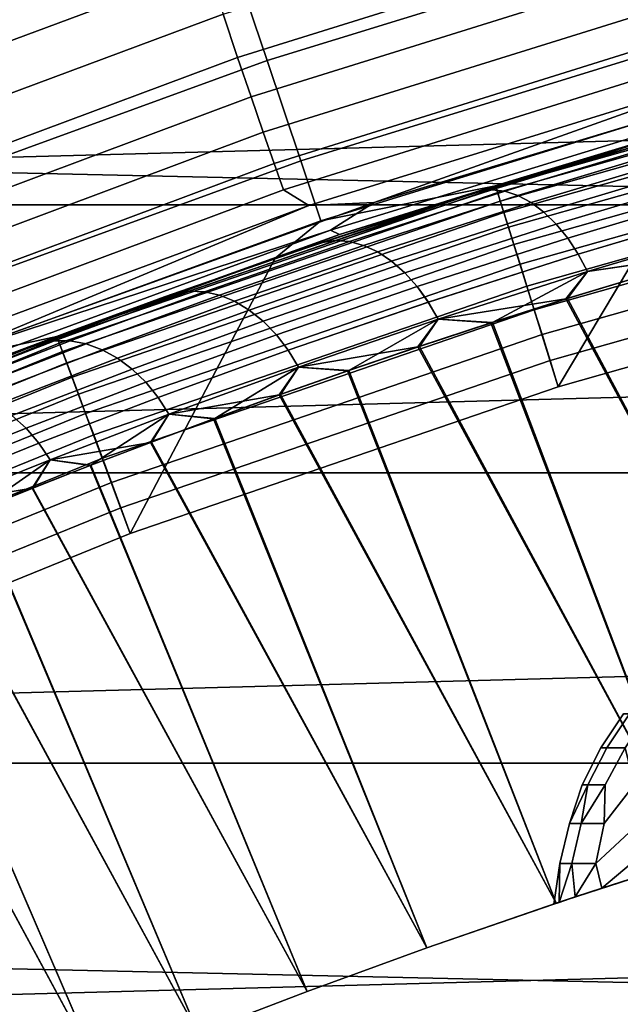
# Model space of a CAD drawing. Header units: metres. Extents: x -28 to 70, y -218 to 28.
# Tile 349 of 463: x -4.261 to -3.404, y 10.286 to 11.69. Entities that reach past the tile are written whole.
import ezdxf

# ---------------------------------------------------------------- set-up
doc = ezdxf.new("R2010")
doc.units = ezdxf.units.M
doc.layers.add('solid_10_261_432_XXX', color=7, linetype='CONTINUOUS')

msp = doc.modelspace()

# ---------------------------------------------------------------- linework, layer by layer
at = {"layer": 'solid_10_261_432_XXX'}
for points in [[(-24.216385, 13.031374, -5), (24.776649, 11.93179, -5), (25.28702, 10.80817, -5), (-24.776649, 11.93179, -5)], [(-4.061233, 12.087646, 173.429489), (-4.658704, 11.870184, 173.429489), (-4.55984, 11.618282, 174.932922), (-3.975048, 11.831129, 174.932922)], [(-3.380373, 12.014562, 174.932922), (-3.975048, 11.831129, 174.932922), (-3.907926, 11.63135, 176.445908), (-3.323293, 11.811685, 176.445908)], [(-4.714167, 11.749793, 225.428558), (-4.067554, 11.988722, 225.431503), (-4.041706, 11.910434, 225.395538), (-4.683968, 11.672447, 225.391693)], [(-24.776649, 11.93179, -5), (25.28702, 10.80817, -5), (25.74646, 9.662806, -5), (-25.28702, 10.80817, -5)], [(-4.683968, 11.672447, 225.391693), (-4.041706, 11.910434, 225.395538), (-4.016829, 11.835458, 225.352539), (-4.654927, 11.598441, 225.347717)], [(-3.970735, 11.697705, 225.246719), (-3.327991, 11.897946, 225.252609), (-3.310569, 11.835381, 225.191513), (-3.949871, 11.635979, 225.184708)], [(-4.654927, 11.598441, 225.347717), (-4.016829, 11.835458, 225.352539), (-3.993111, 11.764368, 225.302795), (-4.627267, 11.528338, 225.296997)], [(-3.975048, 11.831129, 174.932922), (-4.55984, 11.618282, 174.932922), (-4.482842, 11.422096, 176.445908), (-3.907926, 11.63135, 176.445908)], [(-3.949871, 11.635979, 225.184708), (-3.310569, 11.835381, 225.191513), (-3.294523, 11.778222, 225.124985), (-3.930677, 11.579658, 225.117264)], [(-3.323293, 11.811685, 176.445908), (-3.907926, 11.63135, 176.445908), (-3.859972, 11.488622, 177.966064), (-3.282513, 11.666744, 177.966064)], [(6.18416, 11.77481, 235.5), (-6.184069, 11.774858, 235.5), (-6.807526, 11.425742, 235.5)], [(6.807615, 11.42569, 235.5), (6.18416, 11.77481, 235.5), (-6.807526, 11.425742, 235.5)], [(-3.930677, 11.579658, 225.117264), (-3.294523, 11.778222, 225.124985), (-3.279975, 11.726905, 225.053528), (-3.913302, 11.529173, 225.044876)], [(-4.627267, 11.528338, 225.296997), (-3.993111, 11.764368, 225.302795), (-3.970735, 11.697705, 225.246719), (-4.601199, 11.462674, 225.239883)], [(-3.913302, 11.529173, 225.044876), (-3.279975, 11.726905, 225.053528), (-3.267036, 11.681821, 224.977707), (-3.897876, 11.48491, 224.968109)], [(-4.601199, 11.462674, 225.239883), (-3.970735, 11.697705, 225.246719), (-3.949871, 11.635979, 225.184708), (-4.576921, 11.401949, 225.176819)], [(-3.897876, 11.48491, 224.968109), (-3.267036, 11.681821, 224.977707), (-3.255806, 11.643314, 224.898071), (-3.884517, 11.447205, 224.887558)], [(-3.282513, 11.666744, 177.966064), (-3.859972, 11.488622, 177.966064), (-3.831262, 11.403172, 179.490997), (-3.258098, 11.579969, 179.490997)], [(-3.884517, 11.447205, 224.887558), (-3.255806, 11.643314, 224.898071), (-3.225171, 11.617629, 224.815582), (-3.848332, 11.42486, 224.804306)], [(-4.576921, 11.401949, 225.176819), (-3.949871, 11.635979, 225.184708), (-3.930677, 11.579658, 225.117264), (-4.554617, 11.346626, 225.108307)], [(-3.907926, 11.63135, 176.445908), (-4.482842, 11.422096, 176.445908), (-4.427834, 11.281937, 177.966064), (-3.859972, 11.488622, 177.966064)], [(-3.582178, 11.45286, 193.699997), (-2.945826, 11.632803, 193.699997), (-3.265242, 11.547216, 181), (-3.582178, 11.45286, 181)], [(-3.581427, 11.450459, 193.73877), (-2.945208, 11.630364, 193.73877), (-2.945826, 11.632803, 193.699997), (-3.582178, 11.45286, 193.699997)], [(-2.945208, 11.630364, 193.73877), (-3.581427, 11.450459, 193.73877), (-3.579154, 11.443191, 193.777298), (-2.943339, 11.622982, 193.777298)], [(-3.265219, 11.547218, 194), (-2.945785, 11.632813, 194), (-2.87256, 11.341886, 194), (-3.493091, 11.16639, 194)], [(-3.848332, 11.42486, 224.804306), (-3.225171, 11.617629, 224.815582), (-3.755085, 11.429289, 224.719849)], [(-3.146144, 11.612815, 224.731476), (-3.199028, 11.579452, 224.643188), (-3.817538, 11.389679, 224.630295), (-3.755085, 11.429289, 224.719849)], [(-3.225171, 11.617629, 224.815582), (-3.146144, 11.612815, 224.731476), (-3.755085, 11.429289, 224.719849)], [(-2.943339, 11.622982, 193.777298), (-3.579154, 11.443191, 193.777298), (-3.575397, 11.43118, 193.814514), (-2.940249, 11.610783, 193.814514)], [(-2.940249, 11.610783, 193.814514), (-3.575397, 11.43118, 193.814514), (-3.570221, 11.414631, 193.849762), (-2.935993, 11.593974, 193.849762)], [(-2.935993, 11.593974, 193.849762), (-3.570221, 11.414631, 193.849762), (-3.563715, 11.393829, 193.882446), (-2.930642, 11.572845, 193.882446)], [(-4.554617, 11.346626, 225.108307), (-3.930677, 11.579658, 225.117264), (-3.913302, 11.529173, 225.044876), (-4.53446, 11.297127, 225.034836)], [(-3.258098, 11.579969, 179.490997), (-3.831262, 11.403172, 179.490997), (-3.582178, 11.45286, 181), (-3.265242, 11.547216, 181)], [(-3.817538, 11.389679, 224.630295), (-3.199028, 11.579452, 224.643188), (-3.187993, 11.571666, 224.55484), (-3.804618, 11.383428, 224.541183)], [(-3.804618, 11.383428, 224.541183), (-3.187993, 11.571666, 224.55484), (-3.562921, 11.458865, 224.474487)], [(-3.142381, 11.581254, 209.653595), (-3.265219, 11.547218, 194), (-3.58224, 11.452841, 194), (-3.389203, 11.511442, 209.809753)], [(-2.930642, 11.572845, 193.882446), (-3.563715, 11.393829, 193.882446), (-3.555989, 11.369131, 193.911987), (-2.92429, 11.547758, 193.911987)], [(-3.562921, 11.458865, 224.474487), (-3.247529, 11.55221, 224.47876), (-3.139286, 11.582093, 217.34816), (-3.386366, 11.512278, 217.192184)], [(-3.187993, 11.571666, 224.55484), (-3.247529, 11.55221, 224.47876), (-3.562921, 11.458865, 224.474487)], [(-3.58224, 11.452841, 194), (-3.265219, 11.547218, 194), (-3.493091, 11.16639, 194)], [(-2.92429, 11.547758, 193.911987), (-3.555989, 11.369131, 193.911987), (-3.547178, 11.340959, 193.937912), (-2.917043, 11.519144, 193.937912)], [(-4.53446, 11.297127, 225.034836), (-3.913302, 11.529173, 225.044876), (-3.897876, 11.48491, 224.968109), (-4.516602, 11.25383, 224.957001)], [(-3.587548, 11.447284, 216.997498), (-3.60516, 11.445354, 217.020294), (-3.386366, 11.512278, 217.192184), (-3.36707, 11.51764, 217.194839)], [(-3.587478, 11.447283, 210.002502), (-3.350952, 11.518899, 209.829086), (-3.367038, 11.517665, 209.80513), (-3.605089, 11.445354, 209.979706)], [(-3.605089, 11.445354, 209.979706), (-3.367038, 11.517665, 209.80513), (-3.389203, 11.511442, 209.809753)], [(-3.350985, 11.518874, 217.170898), (-3.587548, 11.447284, 216.997498), (-3.36707, 11.51764, 217.194839)], [(-3.33416, 11.516058, 217.147598), (-3.569167, 11.445166, 216.975342), (-3.587548, 11.447284, 216.997498), (-3.350985, 11.518874, 217.170898)], [(-3.569096, 11.445165, 210.024673), (-3.334127, 11.516083, 209.852371), (-3.350952, 11.518899, 209.829086), (-3.587478, 11.447283, 210.002502)], [(-3.316948, 11.509251, 217.125443), (-3.550398, 11.439044, 216.954269), (-3.569167, 11.445166, 216.975342), (-3.33416, 11.516058, 217.147598)], [(-3.550328, 11.439044, 210.045746), (-3.316915, 11.509275, 209.874527), (-3.334127, 11.516083, 209.852371), (-3.569096, 11.445165, 210.024673)], [(-2.917043, 11.519144, 193.937912), (-3.547178, 11.340959, 193.937912), (-3.537431, 11.309796, 193.959747), (-2.909028, 11.487492, 193.959747)], [(-3.389203, 11.511442, 209.809753), (-3.58224, 11.452841, 194), (-3.896392, 11.349808, 194), (-3.624026, 11.439687, 209.982605)], [(-3.605089, 11.445354, 209.979706), (-3.389203, 11.511442, 209.809753), (-3.624026, 11.439687, 209.982605)], [(-3.60516, 11.445354, 217.020294), (-3.621321, 11.440543, 217.019592), (-3.562921, 11.458865, 224.474487), (-3.386366, 11.512278, 217.192184)], [(-3.299706, 11.498594, 217.104874), (-3.531633, 11.429049, 216.934738), (-3.550398, 11.439044, 216.954269), (-3.316948, 11.509251, 217.125443)], [(-3.531563, 11.429048, 210.065277), (-3.299673, 11.498619, 209.895096), (-3.316915, 11.509275, 209.874527), (-3.550328, 11.439044, 210.045746)], [(-3.282795, 11.48431, 217.086349), (-3.513263, 11.415385, 216.917145), (-3.531633, 11.429049, 216.934738), (-3.299706, 11.498594, 217.104874)], [(-3.513194, 11.415385, 210.08287), (-3.282762, 11.484334, 209.91362), (-3.299673, 11.498619, 209.895096), (-3.531563, 11.429048, 210.065277)], [(-4.516602, 11.25383, 224.957001), (-3.897876, 11.48491, 224.968109), (-3.884517, 11.447205, 224.887558), (-4.501178, 11.217064, 224.875366)], [(-3.859972, 11.488622, 177.966064), (-4.427834, 11.281937, 177.966064), (-4.3949, 11.198024, 179.490997), (-3.831262, 11.403172, 179.490997)], [(-2.909028, 11.487492, 193.959747), (-3.537431, 11.309796, 193.959747), (-3.526916, 11.276178, 193.977127), (-2.900381, 11.453345, 193.977127)], [(-3.266566, 11.466696, 217.070221), (-3.495671, 11.39834, 216.901855), (-3.513263, 11.415385, 216.917145), (-3.282795, 11.48431, 217.086349)], [(-3.495603, 11.39834, 210.098145), (-3.266533, 11.466721, 209.929749), (-3.282762, 11.484334, 209.91362), (-3.513194, 11.415385, 210.08287)], [(-3.875648, 11.356908, 224.469864), (-3.562921, 11.458865, 224.474487), (-3.621321, 11.440543, 217.019592), (-3.843163, 11.367942, 216.830948)], [(-3.804618, 11.383428, 224.541183), (-3.562921, 11.458865, 224.474487), (-3.875648, 11.356908, 224.469864)], [(-3.251358, 11.44612, 217.056854), (-3.479224, 11.378268, 216.889206), (-3.495671, 11.39834, 216.901855), (-3.266566, 11.466696, 217.070221)], [(-3.479156, 11.378269, 210.110809), (-3.251325, 11.446144, 209.943115), (-3.266533, 11.466721, 209.929749), (-3.495603, 11.39834, 210.098145)], [(-4.501178, 11.217064, 224.875366), (-3.884517, 11.447205, 224.887558), (-3.848332, 11.42486, 224.804306), (-4.459748, 11.198612, 224.791229)], [(-4.207651, 11.238135, 193.699997), (-3.582178, 11.45286, 193.699997), (-3.896394, 11.349807, 181), (-4.207651, 11.238135, 181)], [(-4.206769, 11.235779, 193.73877), (-3.581427, 11.450459, 193.73877), (-3.582178, 11.45286, 193.699997), (-4.207651, 11.238135, 193.699997)], [(-3.581427, 11.450459, 193.73877), (-4.206769, 11.235779, 193.73877), (-4.204098, 11.228647, 193.777298), (-3.579154, 11.443191, 193.777298)], [(-3.579154, 11.443191, 193.777298), (-4.204098, 11.228647, 193.777298), (-4.199686, 11.216861, 193.814514), (-3.575397, 11.43118, 193.814514)], [(-3.896392, 11.349808, 194), (-3.58224, 11.452841, 194), (-3.493091, 11.16639, 194), (-4.103013, 10.956972, 194)], [(-3.582178, 11.45286, 193.699997), (-3.582178, 11.45286, 181), (-3.896394, 11.349807, 181)], [(-3.831262, 11.403172, 179.490997), (-3.896394, 11.349807, 181), (-3.582178, 11.45286, 181)], [(-3.81037, 11.374869, 216.807571), (-3.829423, 11.37228, 216.829102), (-3.621321, 11.440543, 217.019592), (-3.60516, 11.445354, 217.020294)], [(-3.810338, 11.374856, 210.192429), (-3.587478, 11.447283, 210.002502), (-3.605089, 11.445354, 209.979706), (-3.829392, 11.372267, 210.170898)], [(-3.829392, 11.372267, 210.170898), (-3.605089, 11.445354, 209.979706), (-3.624026, 11.439687, 209.982605)], [(-3.587548, 11.447284, 216.997498), (-3.81037, 11.374869, 216.807571), (-3.60516, 11.445354, 217.020294)], [(-3.569167, 11.445166, 216.975342), (-3.790524, 11.373413, 216.786652), (-3.81037, 11.374869, 216.807571), (-3.587548, 11.447284, 216.997498)], [(-3.790492, 11.3734, 210.213348), (-3.569096, 11.445165, 210.024673), (-3.587478, 11.447283, 210.002502), (-3.810338, 11.374856, 210.192429)], [(-3.550398, 11.439044, 216.954269), (-3.770298, 11.367941, 216.766785), (-3.790524, 11.373413, 216.786652), (-3.569167, 11.445166, 216.975342)], [(-3.770267, 11.367929, 210.233215), (-3.550328, 11.439044, 210.045746), (-3.569096, 11.445165, 210.024673), (-3.790492, 11.3734, 210.213348)], [(-2.900381, 11.453345, 193.977127), (-3.526916, 11.276178, 193.977127), (-3.515813, 11.24068, 193.989761), (-2.89125, 11.41729, 193.989761)], [(-3.237488, 11.42301, 217.046509), (-3.464264, 11.355587, 216.87944), (-3.479224, 11.378268, 216.889206), (-3.251358, 11.44612, 217.056854)], [(-3.464197, 11.355589, 210.120575), (-3.237455, 11.423034, 209.953461), (-3.251325, 11.446144, 209.943115), (-3.479156, 11.378269, 210.110809)], [(-4.353123, 11.213815, 224.706345), (-3.755085, 11.429289, 224.719849), (-3.817538, 11.389679, 224.630295)], [(-3.848332, 11.42486, 224.804306), (-3.755085, 11.429289, 224.719849), (-4.353123, 11.213815, 224.706345)], [(-3.575397, 11.43118, 193.814514), (-4.199686, 11.216861, 193.814514), (-4.193606, 11.200623, 193.849762), (-3.570221, 11.414631, 193.849762)], [(-3.845881, 11.367023, 210.171555), (-3.624026, 11.439687, 209.982605), (-3.896392, 11.349808, 194)], [(-3.829392, 11.372267, 210.170898), (-3.624026, 11.439687, 209.982605), (-3.845881, 11.367023, 210.171555)], [(-3.829423, 11.37228, 216.829102), (-3.843163, 11.367942, 216.830948), (-3.621321, 11.440543, 217.019592)], [(-3.531633, 11.429049, 216.934738), (-3.750115, 11.358569, 216.748383), (-3.770298, 11.367941, 216.766785), (-3.550398, 11.439044, 216.954269)], [(-3.750084, 11.358557, 210.251617), (-3.531563, 11.429048, 210.065277), (-3.550328, 11.439044, 210.045746), (-3.770267, 11.367929, 210.233215)], [(-3.513263, 11.415385, 216.917145), (-3.730396, 11.345491, 216.731842), (-3.750115, 11.358569, 216.748383), (-3.531633, 11.429049, 216.934738)], [(-3.730364, 11.345479, 210.268158), (-3.513194, 11.415385, 210.08287), (-3.531563, 11.429048, 210.065277), (-3.750084, 11.358557, 210.251617)], [(6.807615, 11.42569, 235.5), (-6.807526, 11.425742, 235.5), (-7.411349, 11.043635, 235.5)], [(7.411434, 11.043578, 235.5), (6.807615, 11.42569, 235.5), (-7.411349, 11.043635, 235.5)], [(-4.459748, 11.198612, 224.791229), (-3.848332, 11.42486, 224.804306), (-4.353123, 11.213815, 224.706345)], [(-3.570221, 11.414631, 193.849762), (-4.193606, 11.200623, 193.849762), (-4.185964, 11.180211, 193.882446), (-3.563715, 11.393829, 193.882446)], [(-3.495671, 11.39834, 216.901855), (-3.71155, 11.32898, 216.717484), (-3.730396, 11.345491, 216.731842), (-3.513263, 11.415385, 216.917145)], [(-3.711518, 11.328969, 210.282501), (-3.495603, 11.39834, 210.098145), (-3.513194, 11.415385, 210.08287), (-3.730364, 11.345479, 210.268158)], [(-2.89125, 11.41729, 193.989761), (-3.515813, 11.24068, 193.989761), (-3.504313, 11.203911, 193.997437), (-2.881793, 11.379943, 193.997437)], [(-3.225286, 11.397943, 217.039429), (-3.451147, 11.330862, 216.872787), (-3.464264, 11.355587, 216.87944), (-3.237488, 11.42301, 217.046509)], [(-3.451049, 11.330797, 210.127243), (-3.225221, 11.397894, 209.960571), (-3.237455, 11.423034, 209.953461), (-3.464197, 11.355589, 210.120575)], [(-3.831262, 11.403172, 179.490997), (-4.3949, 11.198024, 179.490997), (-4.207651, 11.238135, 181), (-3.896394, 11.349807, 181)], [(-4.424602, 11.16691, 224.615326), (-3.817538, 11.389679, 224.630295), (-3.804618, 11.383428, 224.541183), (-4.409965, 11.162435, 224.525345)], [(-4.353123, 11.213815, 224.706345), (-3.817538, 11.389679, 224.630295), (-4.424602, 11.16691, 224.615326)], [(-3.563715, 11.393829, 193.882446), (-4.185964, 11.180211, 193.882446), (-4.176889, 11.155975, 193.911987), (-3.555989, 11.369131, 193.911987)], [(-3.479224, 11.378268, 216.889206), (-3.693971, 11.309381, 216.705643), (-3.71155, 11.32898, 216.717484), (-3.495671, 11.39834, 216.901855)], [(-3.69394, 11.30937, 210.294357), (-3.479156, 11.378269, 210.110809), (-3.495603, 11.39834, 210.098145), (-3.711518, 11.328969, 210.282501)], [(-3.225286, 11.397943, 217.039429), (-3.255948, 11.359667, 217.007431), (-3.451147, 11.330862, 216.872787)], [(-3.451049, 11.330797, 210.127243), (-3.258591, 11.358908, 209.994431), (-3.225221, 11.397894, 209.960571)], [(-4.409965, 11.162435, 224.525345), (-3.804618, 11.383428, 224.541183), (-4.185474, 11.246413, 224.46489)], [(-3.804618, 11.383428, 224.541183), (-3.875648, 11.356908, 224.469864), (-4.185474, 11.246413, 224.46489)], [(-3.829423, 11.37228, 216.829102), (-4.038861, 11.299505, 216.622177), (-4.051367, 11.295416, 216.626556), (-3.843163, 11.367942, 216.830948)], [(-4.018476, 11.302714, 210.397964), (-3.810338, 11.374856, 210.192429), (-3.829392, 11.372267, 210.170898), (-4.038879, 11.299505, 210.377792)], [(-4.038879, 11.299505, 210.377792), (-3.829392, 11.372267, 210.170898), (-3.845881, 11.367023, 210.171555)], [(-3.81037, 11.374869, 216.807571), (-4.018459, 11.302714, 216.602005), (-4.038861, 11.299505, 216.622177), (-3.829423, 11.37228, 216.829102)], [(-3.997267, 11.301879, 210.417542), (-3.790492, 11.3734, 210.213348), (-3.810338, 11.374856, 210.192429), (-4.018476, 11.302714, 210.397964)], [(-3.790524, 11.373413, 216.786652), (-3.99725, 11.301879, 216.582428), (-4.018459, 11.302714, 216.602005), (-3.81037, 11.374869, 216.807571)], [(-3.975694, 11.297015, 210.436096), (-3.770267, 11.367929, 210.233215), (-3.790492, 11.3734, 210.213348), (-3.997267, 11.301879, 210.417542)], [(-3.770298, 11.367941, 216.766785), (-3.975678, 11.297016, 216.563873), (-3.99725, 11.301879, 216.582428), (-3.790524, 11.373413, 216.786652)], [(-3.464264, 11.355587, 216.87944), (-3.678025, 11.287101, 216.696518), (-3.693971, 11.309381, 216.705643), (-3.479224, 11.378268, 216.889206)], [(-3.677994, 11.28709, 210.303467), (-3.464197, 11.355589, 210.120575), (-3.479156, 11.378269, 210.110809), (-3.69394, 11.30937, 210.294357)], [(-3.493091, 11.16639, 194), (-2.87256, 11.341886, 194), (-2.881793, 11.379943, 193.997437), (-3.504313, 11.203911, 193.997437)], [(-3.845881, 11.367023, 210.171555), (-3.896392, 11.349808, 194), (-4.207577, 11.238162, 194), (-4.053963, 11.294485, 210.376144)], [(-4.185474, 11.246413, 224.46489), (-3.875648, 11.356908, 224.469864), (-3.843163, 11.367942, 216.830948), (-4.051367, 11.295416, 216.626556)], [(-3.555989, 11.369131, 193.911987), (-4.176889, 11.155975, 193.911987), (-4.16654, 11.128332, 193.937912), (-3.547178, 11.340959, 193.937912)], [(-4.038879, 11.299505, 210.377792), (-3.845881, 11.367023, 210.171555), (-4.053963, 11.294485, 210.376144)], [(-3.954207, 11.288226, 210.453262), (-3.750084, 11.358557, 210.251617), (-3.770267, 11.367929, 210.233215), (-3.975694, 11.297015, 210.436096)], [(-3.750115, 11.358569, 216.748383), (-3.954191, 11.288226, 216.546692), (-3.975678, 11.297016, 216.563873), (-3.770298, 11.367941, 216.766785)], [(-3.933253, 11.275693, 210.468689), (-3.730364, 11.345479, 210.268158), (-3.750084, 11.358557, 210.251617), (-3.954207, 11.288226, 210.453262)], [(-3.730396, 11.345491, 216.731842), (-3.933238, 11.275694, 216.531281), (-3.954191, 11.288226, 216.546692), (-3.750115, 11.358569, 216.748383)], [(-3.258591, 11.358908, 209.994431), (-3.481891, 11.291607, 210.164352), (-3.087488, 10.557817, 210.127518)], [(-3.451049, 11.330797, 210.127243), (-3.481891, 11.291607, 210.164352), (-3.258591, 11.358908, 209.994431)], [(-3.479542, 11.292368, 216.83757), (-3.255948, 11.359667, 217.007431), (-3.087488, 10.557817, 216.872482)], [(-3.451147, 11.330862, 216.872787), (-3.255948, 11.359667, 217.007431), (-3.479542, 11.292368, 216.83757)], [(-4.207577, 11.238162, 194), (-3.896392, 11.349808, 194), (-4.103013, 10.956972, 194)], [(-3.91327, 11.259679, 210.482025), (-3.711518, 11.328969, 210.282501), (-3.730364, 11.345479, 210.268158), (-3.933253, 11.275693, 210.468689)], [(-3.71155, 11.32898, 216.717484), (-3.913255, 11.259679, 216.517944), (-3.933238, 11.275694, 216.531281), (-3.730396, 11.345491, 216.731842)], [(-3.451147, 11.330862, 216.872787), (-3.66409, 11.262693, 216.690369), (-3.678025, 11.287101, 216.696518), (-3.464264, 11.355587, 216.87944)], [(-3.664028, 11.262622, 210.309647), (-3.451049, 11.330797, 210.127243), (-3.464197, 11.355589, 210.120575), (-3.677994, 11.28709, 210.303467)], [(-3.547178, 11.340959, 193.937912), (-4.16654, 11.128332, 193.937912), (-4.155091, 11.097754, 193.959747), (-3.537431, 11.309796, 193.959747)], [(-3.451147, 11.330862, 216.872787), (-3.586754, 11.258224, 216.74649), (-3.66409, 11.262693, 216.690369)], [(-3.664028, 11.262622, 210.309647), (-3.481891, 11.291607, 210.164352), (-3.451049, 11.330797, 210.127243)], [(-3.451147, 11.330862, 216.872787), (-3.479542, 11.292368, 216.83757), (-3.586754, 11.258224, 216.74649)], [(-3.894673, 11.240516, 210.492996), (-3.69394, 11.30937, 210.294357), (-3.711518, 11.328969, 210.282501), (-3.91327, 11.259679, 210.482025)], [(-3.693971, 11.309381, 216.705643), (-3.894659, 11.240516, 216.506973), (-3.913255, 11.259679, 216.517944), (-3.71155, 11.32898, 216.717484)], [(-4.211178, 11.231945, 210.618027), (-4.018476, 11.302714, 210.397964), (-4.038879, 11.299505, 210.377792), (-4.232832, 11.228158, 210.599319)], [(-4.018459, 11.302714, 216.602005), (-4.211179, 11.231928, 216.381943), (-4.232832, 11.228141, 216.400665), (-4.038861, 11.299505, 216.622177)], [(-3.99725, 11.301879, 216.582428), (-4.188714, 11.231668, 216.3638), (-4.211179, 11.231928, 216.381943), (-4.018459, 11.302714, 216.602005)], [(-4.188714, 11.231686, 210.636169), (-3.997267, 11.301879, 210.417542), (-4.018476, 11.302714, 210.397964), (-4.211178, 11.231945, 210.618027)], [(-3.537431, 11.309796, 193.959747), (-4.155091, 11.097754, 193.959747), (-4.14274, 11.064766, 193.977127), (-3.526916, 11.276178, 193.977127)], [(-3.877851, 11.218604, 210.501404), (-3.677994, 11.28709, 210.303467), (-3.69394, 11.30937, 210.294357), (-3.894673, 11.240516, 210.492996)], [(-3.678025, 11.287101, 216.696518), (-3.877837, 11.218605, 216.498566), (-3.894659, 11.240516, 216.506973), (-3.693971, 11.309381, 216.705643)], [(-4.053963, 11.294485, 210.376144), (-4.207577, 11.238162, 194), (-4.515725, 11.11792, 194), (-4.247599, 11.223097, 210.595657)], [(-4.038879, 11.299505, 210.377792), (-4.053963, 11.294485, 210.376144), (-4.247599, 11.223097, 210.595657), (-4.232832, 11.228158, 210.599319)], [(-4.038861, 11.299505, 216.622177), (-4.232832, 11.228141, 216.400665), (-4.245356, 11.223946, 216.407059), (-4.051367, 11.295416, 216.626556)], [(-4.185474, 11.246413, 224.46489), (-4.051367, 11.295416, 216.626556), (-4.245356, 11.223946, 216.407059)], [(-4.165906, 11.227385, 210.653336), (-3.975694, 11.297015, 210.436096), (-3.997267, 11.301879, 210.417542), (-4.188714, 11.231686, 210.636169)], [(-3.975678, 11.297016, 216.563873), (-4.165907, 11.227367, 216.346634), (-4.188714, 11.231668, 216.3638), (-3.99725, 11.301879, 216.582428)], [(-3.954191, 11.288226, 216.546692), (-4.143234, 11.219114, 216.33078), (-4.165907, 11.227367, 216.346634), (-3.975678, 11.297016, 216.563873)], [(-4.143232, 11.219131, 210.669205), (-3.954207, 11.288226, 210.453262), (-3.975694, 11.297015, 210.436096), (-4.165906, 11.227385, 210.653336)], [(-3.933238, 11.275694, 216.531281), (-4.121166, 11.207082, 216.316574), (-4.143234, 11.219114, 216.33078), (-3.954191, 11.288226, 216.546692)], [(-4.121164, 11.207099, 210.683411), (-3.933253, 11.275693, 210.468689), (-3.954207, 11.288226, 210.453262), (-4.143232, 11.219131, 210.669205)], [(-3.664028, 11.262622, 210.309647), (-3.58894, 11.257487, 210.255447), (-3.481891, 11.291607, 210.164352)], [(-3.481891, 11.291607, 210.164352), (-3.58894, 11.257487, 210.255447), (-3.297828, 10.494013, 210.306137), (-3.087488, 10.557817, 210.127518)], [(-3.586754, 11.258224, 216.74649), (-3.479542, 11.292368, 216.83757), (-3.087488, 10.557817, 216.872482), (-3.297828, 10.494013, 216.693863)], [(-3.526916, 11.276178, 193.977127), (-4.14274, 11.064766, 193.977127), (-4.129698, 11.029933, 193.989761), (-3.515813, 11.24068, 193.989761)], [(-3.913255, 11.259679, 216.517944), (-4.100163, 11.19152, 216.304306), (-4.121166, 11.207082, 216.316574), (-3.933238, 11.275694, 216.531281)], [(-4.100161, 11.191537, 210.695663), (-3.91327, 11.259679, 210.482025), (-3.933253, 11.275693, 210.468689), (-4.121164, 11.207099, 210.683411)], [(-3.863169, 11.194429, 210.507034), (-3.664028, 11.262622, 210.309647), (-3.677994, 11.28709, 210.303467), (-3.877851, 11.218604, 210.501404)], [(-3.66409, 11.262693, 216.690369), (-3.863186, 11.194486, 216.492935), (-3.877837, 11.218605, 216.498566), (-3.678025, 11.287101, 216.696518)], [(-3.66409, 11.262693, 216.690369), (-3.791471, 11.189526, 216.552322), (-3.863186, 11.194486, 216.492935)], [(-3.863169, 11.194429, 210.507034), (-3.692777, 11.223201, 210.35054), (-3.664028, 11.262622, 210.309647)], [(-3.66409, 11.262693, 216.690369), (-3.690758, 11.223893, 216.651382), (-3.791471, 11.189526, 216.552322)], [(-3.664028, 11.262622, 210.309647), (-3.692777, 11.223201, 210.35054), (-3.58894, 11.257487, 210.255447)], [(-3.66409, 11.262693, 216.690369), (-3.586754, 11.258224, 216.74649), (-3.690758, 11.223893, 216.651382)], [(-4.492169, 11.127462, 224.459579), (-4.185474, 11.246413, 224.46489), (-4.245356, 11.223946, 216.407059), (-4.424188, 11.154666, 216.173584)], [(-4.409965, 11.162435, 224.525345), (-4.185474, 11.246413, 224.46489), (-4.492169, 11.127462, 224.459579)], [(-3.894659, 11.240516, 216.506973), (-4.080664, 11.172753, 216.29425), (-4.100163, 11.19152, 216.304306), (-3.913255, 11.259679, 216.517944)], [(-4.080661, 11.172771, 210.705734), (-3.894673, 11.240516, 210.492996), (-3.91327, 11.259679, 210.482025), (-4.100161, 11.191537, 210.695663)], [(-3.58894, 11.257487, 210.255447), (-3.692777, 11.223201, 210.35054), (-3.297828, 10.494013, 210.306137)], [(-3.690758, 11.223893, 216.651382), (-3.586754, 11.258224, 216.74649), (-3.297828, 10.494013, 216.693863)], [(-4.820345, 10.98928, 193.699997), (-4.207651, 11.238135, 193.699997), (-4.515712, 11.117929, 181), (-4.820345, 10.98928, 181)], [(-4.819335, 10.986977, 193.73877), (-4.206769, 11.235779, 193.73877), (-4.207651, 11.238135, 193.699997), (-4.820345, 10.98928, 193.699997)], [(-4.206769, 11.235779, 193.73877), (-4.819335, 10.986977, 193.73877), (-4.816276, 10.980002, 193.777298), (-4.204098, 11.228647, 193.777298)], [(-4.515725, 11.11792, 194), (-4.207577, 11.238162, 194), (-4.103013, 10.956972, 194), (-4.70047, 10.714268, 194)], [(-4.207651, 11.238135, 193.699997), (-4.207651, 11.238135, 181), (-4.515712, 11.117929, 181)], [(-4.3949, 11.198024, 179.490997), (-4.515712, 11.117929, 181), (-4.207651, 11.238135, 181)], [(-4.211179, 11.231928, 216.381943), (-4.387941, 11.163607, 216.148544), (-4.410744, 11.159287, 216.16571), (-4.232832, 11.228141, 216.400665)], [(-4.387908, 11.16363, 210.851456), (-4.211178, 11.231945, 210.618027), (-4.232832, 11.228158, 210.599319), (-4.410711, 11.15931, 210.834274)], [(-4.188714, 11.231668, 216.3638), (-4.364331, 11.163875, 216.131927), (-4.387941, 11.163607, 216.148544), (-4.211179, 11.231928, 216.381943)], [(-4.364298, 11.163898, 210.868073), (-4.188714, 11.231686, 210.636169), (-4.211178, 11.231945, 210.618027), (-4.387908, 11.16363, 210.851456)], [(-3.515813, 11.24068, 193.989761), (-4.129698, 11.029933, 193.989761), (-4.116189, 10.993854, 193.997437), (-3.504313, 11.203911, 193.997437)], [(-3.877837, 11.218605, 216.498566), (-4.063074, 11.151174, 216.286591), (-4.080664, 11.172753, 216.29425), (-3.894659, 11.240516, 216.506973)], [(-4.063071, 11.15119, 210.713379), (-3.877851, 11.218604, 210.501404), (-3.894673, 11.240516, 210.492996), (-4.080661, 11.172771, 210.705734)], [(-4.204098, 11.228647, 193.777298), (-4.816276, 10.980002, 193.777298), (-4.81122, 10.968477, 193.814514), (-4.199686, 11.216861, 193.814514)], [(-4.42611, 11.153903, 210.829163), (-4.247599, 11.223097, 210.595657), (-4.515725, 11.11792, 194)], [(-4.232832, 11.228158, 210.599319), (-4.247599, 11.223097, 210.595657), (-4.42611, 11.153903, 210.829163), (-4.410711, 11.15931, 210.834274)], [(-4.232832, 11.228141, 216.400665), (-4.410744, 11.159287, 216.16571), (-4.424188, 11.154666, 216.173584), (-4.245356, 11.223946, 216.407059)], [(-4.165907, 11.227367, 216.346634), (-4.340405, 11.160087, 216.116211), (-4.364331, 11.163875, 216.131927), (-4.188714, 11.231668, 216.3638)], [(-4.340373, 11.16011, 210.883774), (-4.165906, 11.227385, 210.653336), (-4.188714, 11.231686, 210.636169), (-4.364298, 11.163898, 210.868073)], [(-4.143234, 11.219114, 216.33078), (-4.316663, 11.152321, 216.10173), (-4.340405, 11.160087, 216.116211), (-4.165907, 11.227367, 216.346634)], [(-4.31663, 11.152344, 210.898254), (-4.143232, 11.219131, 210.669205), (-4.165906, 11.227385, 210.653336), (-4.340373, 11.16011, 210.883774)], [(-4.121166, 11.207082, 216.316574), (-4.293599, 11.140739, 216.088791), (-4.316663, 11.152321, 216.10173), (-4.143234, 11.219114, 216.33078)], [(-4.293566, 11.140762, 210.911194), (-4.121164, 11.207099, 210.683411), (-4.143232, 11.219131, 210.669205), (-4.31663, 11.152344, 210.898254)], [(-3.863186, 11.194486, 216.492935), (-4.047807, 11.127312, 216.281525), (-4.063074, 11.151174, 216.286591), (-3.877837, 11.218605, 216.498566)], [(-4.047775, 11.127277, 210.718445), (-3.863169, 11.194429, 210.507034), (-3.877851, 11.218604, 210.501404), (-4.063071, 11.15119, 210.713379)], [(-3.863169, 11.194429, 210.507034), (-3.793315, 11.188885, 210.44957), (-3.692777, 11.223201, 210.35054)], [(-3.692777, 11.223201, 210.35054), (-3.793315, 11.188885, 210.44957), (-3.495652, 10.429781, 210.499924), (-3.297828, 10.494013, 210.306137)], [(-3.791471, 11.189526, 216.552322), (-3.690758, 11.223893, 216.651382), (-3.297828, 10.494013, 216.693863), (-3.495652, 10.429781, 216.500076)], [(-4.199686, 11.216861, 193.814514), (-4.81122, 10.968477, 193.814514), (-4.804255, 10.952599, 193.849762), (-4.193606, 11.200623, 193.849762)], [(-4.100163, 11.19152, 216.304306), (-4.271693, 11.125585, 216.077652), (-4.293599, 11.140739, 216.088791), (-4.121166, 11.207082, 216.316574)], [(-4.271661, 11.125607, 210.922333), (-4.100161, 11.191537, 210.695663), (-4.121164, 11.207099, 210.683411), (-4.293566, 11.140762, 210.911194)], [(-4.103013, 10.956972, 194), (-3.493091, 11.16639, 194), (-3.504313, 11.203911, 193.997437), (-4.116189, 10.993854, 193.997437)], [(-4.193606, 11.200623, 193.849762), (-4.804255, 10.952599, 193.849762), (-4.7955, 10.932639, 193.882446), (-4.185964, 11.180211, 193.882446)], [(-4.080664, 11.172753, 216.29425), (-4.251402, 11.107171, 216.068542), (-4.271693, 11.125585, 216.077652), (-4.100163, 11.19152, 216.304306)], [(-4.25137, 11.107193, 210.931442), (-4.080661, 11.172771, 210.705734), (-4.100161, 11.191537, 210.695663), (-4.271661, 11.125607, 210.922333)], [(-3.863186, 11.194486, 216.492935), (-3.982589, 11.1212, 216.342621), (-4.047807, 11.127312, 216.281525)], [(-4.047775, 11.127277, 210.718445), (-3.890445, 11.154666, 210.55246), (-3.863169, 11.194429, 210.507034)], [(-3.863186, 11.194486, 216.492935), (-3.888785, 11.155251, 216.449371), (-3.982589, 11.1212, 216.342621)], [(-3.863169, 11.194429, 210.507034), (-3.890445, 11.154666, 210.55246), (-3.793315, 11.188885, 210.44957)], [(-3.863186, 11.194486, 216.492935), (-3.791471, 11.189526, 216.552322), (-3.888785, 11.155251, 216.449371)], [(-4.185964, 11.180211, 193.882446), (-4.7955, 10.932639, 193.882446), (-4.785105, 10.90894, 193.911987), (-4.176889, 11.155975, 193.911987)], [(-3.793315, 11.188885, 210.44957), (-3.890445, 11.154666, 210.55246), (-3.495652, 10.429781, 210.499924)], [(-3.888785, 11.155251, 216.449371), (-3.791471, 11.189526, 216.552322), (-3.495652, 10.429781, 216.500076)], [(-4.063074, 11.151174, 216.286591), (-4.23315, 11.085882, 216.061676), (-4.251402, 11.107171, 216.068542), (-4.080664, 11.172753, 216.29425)], [(-4.233118, 11.085905, 210.938309), (-4.063071, 11.15119, 210.713379), (-4.080661, 11.172771, 210.705734), (-4.25137, 11.107193, 210.931442)], [(-4.176889, 11.155975, 193.911987), (-4.785105, 10.90894, 193.911987), (-4.773248, 10.881908, 193.937912), (-4.16654, 11.128332, 193.937912)], [(-4.047807, 11.127312, 216.281525), (-4.217362, 11.062242, 216.057175), (-4.23315, 11.085882, 216.061676), (-4.063074, 11.151174, 216.286591)], [(-4.217304, 11.062219, 210.942825), (-4.047775, 11.127277, 210.718445), (-4.063071, 11.15119, 210.713379), (-4.233118, 11.085905, 210.938309)], [(-4.047775, 11.127277, 210.718445), (-3.984062, 11.120671, 210.659103), (-3.890445, 11.154666, 210.55246)], [(-3.890445, 11.154666, 210.55246), (-3.984062, 11.120671, 210.659103), (-3.68024, 10.366095, 210.708313), (-3.495652, 10.429781, 210.499924)], [(-3.982589, 11.1212, 216.342621), (-3.888785, 11.155251, 216.449371), (-3.495652, 10.429781, 216.500076), (-3.68024, 10.366095, 216.291687)], [(-4.16654, 11.128332, 193.937912), (-4.773248, 10.881908, 193.937912), (-4.760132, 10.852007, 193.959747), (-4.155091, 11.097754, 193.959747)], [(-4.251402, 11.107171, 216.068542), (-4.406295, 11.044837, 215.830948), (-4.427268, 11.062943, 215.839066), (-4.271693, 11.125585, 216.077652)], [(-4.406268, 11.044838, 211.169037), (-4.25137, 11.107193, 210.931442), (-4.271661, 11.125607, 210.922333), (-4.427241, 11.062943, 211.160919)], [(-4.047807, 11.127312, 216.281525), (-4.159218, 11.05442, 216.11824), (-4.217362, 11.062242, 216.057175)], [(-4.217304, 11.062219, 210.942825), (-4.074059, 11.087071, 210.769424), (-4.047775, 11.127277, 210.718445)], [(-4.047807, 11.127312, 216.281525), (-4.072772, 11.087543, 216.232208), (-4.159218, 11.05442, 216.11824)], [(-4.047775, 11.127277, 210.718445), (-4.074059, 11.087071, 210.769424), (-3.984062, 11.120671, 210.659103)], [(-3.984062, 11.120671, 210.659103), (-4.074059, 11.087071, 210.769424), (-3.68024, 10.366095, 210.708313)], [(-4.047807, 11.127312, 216.281525), (-3.982589, 11.1212, 216.342621), (-4.072772, 11.087543, 216.232208)], [(-4.072772, 11.087543, 216.232208), (-3.982589, 11.1212, 216.342621), (-3.68024, 10.366095, 216.291687)], [(-4.23315, 11.085882, 216.061676), (-4.38748, 11.0238, 215.824844), (-4.406295, 11.044837, 215.830948), (-4.251402, 11.107171, 216.068542)], [(-4.387454, 11.023801, 211.17514), (-4.233118, 11.085905, 210.938309), (-4.25137, 11.107193, 210.931442), (-4.406268, 11.044838, 211.169037)], [(-4.155091, 11.097754, 193.959747), (-4.760132, 10.852007, 193.959747), (-4.745982, 10.81975, 193.977127), (-4.14274, 11.064766, 193.977127)], [(-4.217362, 11.062242, 216.057175), (-4.371262, 11.000346, 215.820923), (-4.38748, 11.0238, 215.824844), (-4.23315, 11.085882, 216.061676)], [(-4.371212, 11.000306, 211.179062), (-4.217304, 11.062219, 210.942825), (-4.233118, 11.085905, 210.938309), (-4.387454, 11.023801, 211.17514)], [(-4.217304, 11.062219, 210.942825), (-4.160326, 11.054003, 210.88327), (-4.074059, 11.087071, 210.769424)], [(-4.074059, 11.087071, 210.769424), (-4.160326, 11.054003, 210.88327), (-3.850675, 10.303995, 210.930435), (-3.68024, 10.366095, 210.708313)], [(-4.159218, 11.05442, 216.11824), (-4.072772, 11.087543, 216.232208), (-3.68024, 10.366095, 216.291687), (-3.850675, 10.303995, 216.069565)], [(-4.14274, 11.064766, 193.977127), (-4.745982, 10.81975, 193.977127), (-4.731041, 10.785688, 193.989761), (-4.129698, 11.029933, 193.989761)], [(-4.217362, 11.062242, 216.057175), (-4.320475, 10.990338, 215.880188), (-4.371262, 11.000346, 215.820923)], [(-4.371212, 11.000306, 211.179062), (-4.242755, 11.021594, 211.000534), (-4.217304, 11.062219, 210.942825)], [(-4.217362, 11.062242, 216.057175), (-4.241818, 11.021961, 216.000854), (-4.320475, 10.990338, 215.880188)], [(-4.217304, 11.062219, 210.942825), (-4.242755, 11.021594, 211.000534), (-4.160326, 11.054003, 210.88327)], [(-4.160326, 11.054003, 210.88327), (-4.242755, 11.021594, 211.000534), (-3.850675, 10.303995, 210.930435)], [(-4.217362, 11.062242, 216.057175), (-4.159218, 11.05442, 216.11824), (-4.241818, 11.021961, 216.000854)], [(-4.241818, 11.021961, 216.000854), (-4.159218, 11.05442, 216.11824), (-3.850675, 10.303995, 216.069565)], [(7.411434, 11.043578, 235.5), (-7.411349, 11.043635, 235.5), (-7.993793, 10.629641, 235.5)], [(7.993875, 10.62958, 235.5), (7.411434, 11.043578, 235.5), (-7.993793, 10.629641, 235.5)], [(-4.129698, 11.029933, 193.989761), (-4.731041, 10.785688, 193.989761), (-4.715566, 10.750407, 193.997437), (-4.116189, 10.993854, 193.997437)], [(-4.371212, 11.000306, 211.179062), (-4.321251, 10.990017, 211.121048), (-4.242755, 11.021594, 211.000534)], [(-4.242755, 11.021594, 211.000534), (-4.321251, 10.990017, 211.121048), (-4.006233, 10.244511, 211.165405), (-3.850675, 10.303995, 210.930435)], [(-4.320475, 10.990338, 215.880188), (-4.241818, 11.021961, 216.000854), (-3.850675, 10.303995, 216.069565), (-4.006233, 10.244511, 215.834595)], [(-4.70047, 10.714268, 194), (-4.103013, 10.956972, 194), (-4.116189, 10.993854, 193.997437), (-4.715566, 10.750407, 193.997437)], [(-4.321251, 10.990017, 211.121048), (-4.395716, 10.959407, 211.244675), (-4.006233, 10.244511, 211.165405)], [(-4.395088, 10.959683, 215.756409), (-4.320475, 10.990338, 215.880188), (-4.006233, 10.244511, 215.834595)], [(-4.395716, 10.959407, 211.244675), (-4.466058, 10.929889, 211.371277), (-4.146117, 10.188709, 211.412003), (-4.006233, 10.244511, 211.165405)], [(-4.465564, 10.930118, 215.629669), (-4.395088, 10.959683, 215.756409), (-4.006233, 10.244511, 215.834595), (-4.146117, 10.188709, 215.587997)], [(-4.466058, 10.929889, 211.371277), (-4.532197, 10.901614, 211.500641), (-4.146117, 10.188709, 211.412003)], [(-4.53182, 10.90179, 215.500137), (-4.465564, 10.930118, 215.629669), (-4.146117, 10.188709, 215.587997)], [(-4.532197, 10.901614, 211.500641), (-4.594043, 10.8747, 211.632614), (-4.26977, 10.13751, 211.669159), (-4.146117, 10.188709, 211.412003)], [(-4.593772, 10.874821, 215.367996), (-4.53182, 10.90179, 215.500137), (-4.146117, 10.188709, 215.587997), (-4.26977, 10.13751, 215.330841)], [(-25.28702, 10.80817, -5), (25.74646, 9.662806, -5), (26.154049, 8.497979, -5), (-25.74646, 9.662806, -5)], [(-3.432272, 10.651278, 213.5), (-3.423542, 10.651278, 213.744644), (-3.39114, 10.7, 213.7453), (-3.4, 10.7, 213.5)], [(-3.423542, 10.651278, 213.255356), (-3.432272, 10.651278, 213.5), (-3.4, 10.7, 213.5), (-3.39114, 10.7, 213.2547)], [(-3.423542, 10.651278, 213.744644), (-3.397397, 10.651278, 213.988052), (-3.364606, 10.7, 213.989304), (-3.39114, 10.7, 213.7453)], [(-3.423542, 10.651278, 213.255356), (-3.39114, 10.7, 213.2547), (-3.364606, 10.7, 213.010696), (-3.397397, 10.651278, 213.011948)], [(-3.458732, 10.598909, 213.5), (-3.45048, 10.598909, 213.738785), (-3.423542, 10.651278, 213.744644), (-3.432272, 10.651278, 213.5)], [(-3.45048, 10.598909, 213.261215), (-3.458732, 10.598909, 213.5), (-3.432272, 10.651278, 213.5), (-3.423542, 10.651278, 213.255356)], [(-3.45048, 10.598909, 213.738785), (-3.425763, 10.598909, 213.976425), (-3.397397, 10.651278, 213.988052), (-3.423542, 10.651278, 213.744644)], [(-3.45048, 10.598909, 213.261215), (-3.423542, 10.651278, 213.255356), (-3.397397, 10.651278, 213.011948), (-3.425763, 10.598909, 213.023575)], [(-3.427345, 10.5438, 214.096558), (-3.3847, 10.598909, 214.211777), (-3.397397, 10.651278, 213.988052), (-3.425763, 10.598909, 213.976425)], [(-3.427345, 10.5438, 212.903442), (-3.425763, 10.598909, 213.023575), (-3.397397, 10.651278, 213.011948), (-3.3847, 10.598909, 212.788223)], [(7.993875, 10.62958, 235.5), (-7.993793, 10.629641, 235.5), (-8.553132, 10.184985, 235.5)], [(8.553211, 10.184919, 235.5), (7.993875, 10.62958, 235.5), (-8.553132, 10.184985, 235.5)], [(-3.476809, 10.5438, 213.619873), (-3.45048, 10.598909, 213.738785), (-3.458732, 10.598909, 213.5)], [(-3.476809, 10.5438, 213.619873), (-3.460295, 10.5438, 213.85907), (-3.45048, 10.598909, 213.738785)], [(-3.476809, 10.5438, 213.380127), (-3.458732, 10.598909, 213.5), (-3.45048, 10.598909, 213.261215)], [(-3.476809, 10.5438, 213.380127), (-3.476809, 10.5438, 213.619873), (-3.458732, 10.598909, 213.5)], [(-3.460295, 10.5438, 213.14093), (-3.476809, 10.5438, 213.380127), (-3.45048, 10.598909, 213.261215)], [(-3.460295, 10.5438, 213.85907), (-3.425763, 10.598909, 213.976425), (-3.45048, 10.598909, 213.738785)], [(-3.460295, 10.5438, 213.85907), (-3.427345, 10.5438, 214.096558), (-3.425763, 10.598909, 213.976425)], [(-3.460295, 10.5438, 213.14093), (-3.45048, 10.598909, 213.261215), (-3.425763, 10.598909, 213.023575)], [(-3.427345, 10.5438, 212.903442), (-3.460295, 10.5438, 213.14093), (-3.425763, 10.598909, 213.023575)], [(-3.43941, 10.486712, 214.106201), (-3.378116, 10.5438, 214.331207), (-3.3847, 10.598909, 214.211777), (-3.427345, 10.5438, 214.096558)], [(-3.43941, 10.486712, 212.893799), (-3.427345, 10.5438, 212.903442), (-3.3847, 10.598909, 212.788223), (-3.378116, 10.5438, 212.668793)], [(-3.473308, 10.486712, 213.864899), (-3.460295, 10.5438, 213.85907), (-3.476809, 10.5438, 213.619873), (-3.490298, 10.486712, 213.621826)], [(-3.490298, 10.486712, 213.378174), (-3.490298, 10.486712, 213.621826), (-3.476809, 10.5438, 213.619873), (-3.476809, 10.5438, 213.380127)], [(-3.473308, 10.486712, 213.135101), (-3.490298, 10.486712, 213.378174), (-3.476809, 10.5438, 213.380127), (-3.460295, 10.5438, 213.14093)], [(-3.43941, 10.486712, 214.106201), (-3.427345, 10.5438, 214.096558), (-3.460295, 10.5438, 213.85907), (-3.473308, 10.486712, 213.864899)], [(-3.43941, 10.486712, 212.893799), (-3.473308, 10.486712, 213.135101), (-3.460295, 10.5438, 213.14093), (-3.427345, 10.5438, 212.903442)], [(-3.430851, 10.451281, 214.178833), (-3.38877, 10.486712, 214.344543), (-3.378116, 10.5438, 214.331207), (-3.43941, 10.486712, 214.106201)], [(-3.430851, 10.451281, 212.821167), (-3.43941, 10.486712, 212.893799), (-3.378116, 10.5438, 212.668793), (-3.38877, 10.486712, 212.655457)], [(-3.495652, 10.429781, 210.499924), (-3.313324, 10.489132, 212.397324), (-3.235097, 10.513522, 212.198868), (-3.297828, 10.494013, 210.306137)], [(-3.495652, 10.429781, 216.500076), (-3.297828, 10.494013, 216.693863), (-3.4686, 10.438813, 213.95636), (-3.491499, 10.431176, 213.72937)], [(-3.495652, 10.429781, 210.499924), (-3.321592, 10.486516, 212.42099), (-3.313324, 10.489132, 212.397324)], [(-3.297828, 10.494013, 216.693863), (-3.430851, 10.451281, 214.178833), (-3.4686, 10.438813, 213.95636)], [(-3.297828, 10.494013, 216.693863), (-3.378849, 10.468208, 214.394791), (-3.430851, 10.451281, 214.178833)], [(-3.499179, 10.428602, 213.5), (-3.490298, 10.486712, 213.621826), (-3.490298, 10.486712, 213.378174)], [(-3.499179, 10.428602, 213.5), (-3.491499, 10.431176, 213.72937), (-3.490298, 10.486712, 213.621826)], [(-3.491499, 10.431176, 213.27063), (-3.499179, 10.428602, 213.5), (-3.490298, 10.486712, 213.378174)], [(-3.495652, 10.429781, 210.499924), (-3.378848, 10.468208, 212.605194), (-3.321592, 10.486516, 212.42099)], [(-3.491499, 10.431176, 213.72937), (-3.473308, 10.486712, 213.864899), (-3.490298, 10.486712, 213.621826)], [(-3.491499, 10.431176, 213.72937), (-3.4686, 10.438813, 213.95636), (-3.473308, 10.486712, 213.864899)], [(-3.491499, 10.431176, 213.27063), (-3.490298, 10.486712, 213.378174), (-3.473308, 10.486712, 213.135101)], [(-3.4686, 10.438813, 213.04364), (-3.491499, 10.431176, 213.27063), (-3.473308, 10.486712, 213.135101)], [(-3.4686, 10.438813, 213.95636), (-3.43941, 10.486712, 214.106201), (-3.473308, 10.486712, 213.864899)], [(-3.4686, 10.438813, 213.04364), (-3.473308, 10.486712, 213.135101), (-3.43941, 10.486712, 212.893799)], [(-3.4686, 10.438813, 213.95636), (-3.430851, 10.451281, 214.178833), (-3.43941, 10.486712, 214.106201)], [(-3.430851, 10.451281, 212.821167), (-3.4686, 10.438813, 213.04364), (-3.43941, 10.486712, 212.893799)], [(-3.430851, 10.451281, 214.178833), (-3.378849, 10.468208, 214.394791), (-3.38877, 10.486712, 214.344543)], [(-3.378848, 10.468208, 212.605194), (-3.430851, 10.451281, 212.821167), (-3.38877, 10.486712, 212.655457)], [(-3.495652, 10.429781, 210.499924), (-3.430851, 10.451281, 212.821167), (-3.378848, 10.468208, 212.605194)], [(-3.495652, 10.429781, 210.499924), (-3.4686, 10.438813, 213.04364), (-3.430851, 10.451281, 212.821167)], [(-3.495652, 10.429781, 210.499924), (-3.491499, 10.431176, 213.27063), (-3.4686, 10.438813, 213.04364)], [(-3.68024, 10.366095, 210.708313), (-3.499179, 10.428602, 213.5), (-3.491499, 10.431176, 213.27063), (-3.495652, 10.429781, 210.499924)], [(-3.68024, 10.366095, 216.291687), (-3.495652, 10.429781, 216.500076), (-3.499179, 10.428602, 213.5), (-3.68024, 10.366095, 210.708313)], [(-3.495652, 10.429781, 216.500076), (-3.491499, 10.431176, 213.72937), (-3.499179, 10.428602, 213.5)], [(-3.68024, 10.366095, 216.291687), (-3.68024, 10.366095, 210.708313), (-3.850675, 10.303995, 210.930435)], [(-3.68024, 10.366095, 216.291687), (-3.850675, 10.303995, 210.930435), (-3.850675, 10.303995, 216.069565)], [(-3.850675, 10.303995, 216.069565), (-3.850675, 10.303995, 210.930435), (-4.006233, 10.244511, 211.165405)], [(-3.850675, 10.303995, 216.069565), (-4.006233, 10.244511, 211.165405), (-4.006233, 10.244511, 215.834595)]]:
    msp.add_3dface(points, dxfattribs=at)

doc.saveas('drawing.dxf')
